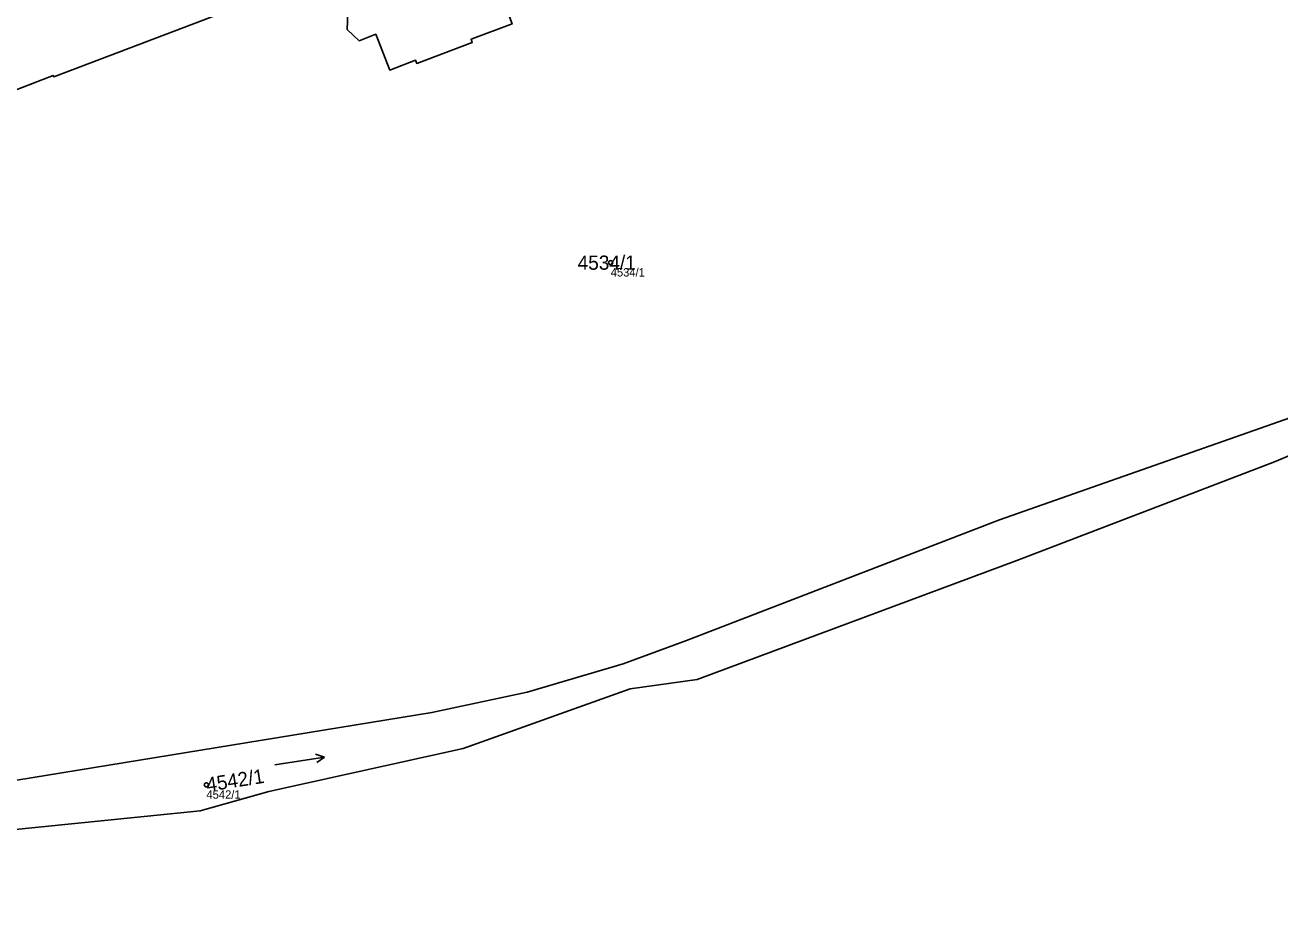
# Model space of a CAD drawing. Extents: x -690132 to -685994, y -975441 to -972444.
# Drawn here: x -689898 to -689748, y -975010.9 to -974905.1 of the extents above; entities that cross this region are included whole.
import ezdxf

# ---------------------------------------------------------------- set-up
doc = ezdxf.new("R2010")
doc.units = 0
for name, color, linetype in [('Definiční body', 7, 'Continuous'), ('Hranice parcel', 7, 'Continuous'), ('Parcelní čísla', 7, 'Continuous'), ('Polygon budovy', 7, 'Continuous'), ('Polygon ku', 7, 'Continuous'), ('Polygon parcely', 7, 'Continuous'), ('Značky kultur', 7, 'Continuous')]:
    doc.layers.add(name, color=color, linetype=linetype)

msp = doc.modelspace()

# ---------------------------------------------------------------- linework, layer by layer
at = {"layer": 'Definiční body'}
for centre in [(-689828.04, -974933.49), (-689876.37, -974995.95)]:
    msp.add_circle(centre, 0.25, dxfattribs=at)
at = {"layer": 'Hranice parcel'}
msp.add_line((-689825.73, -974984.46), (-689817.72, -974983.36), dxfattribs=at)
for points in [[(-689844.83, -974892.01), (-689842.9, -974897.13), (-689842.61, -974897.02), (-689840.44, -974902.75), (-689840.63, -974902.82), (-689839.83, -974904.93), (-689844.72, -974906.77), (-689844.58, -974907.15), (-689851.22, -974909.66), (-689851.36, -974909.28), (-689854.45, -974910.45), (-689856.13, -974906.17), (-689858.12, -974906.95), (-689859.54, -974905.59), (-689859.45, -974903.62), (-689860.25, -974901.51), (-689858.16, -974900.78), (-689859.24, -974897.81)], [(-689859.24, -974897.81), (-689894.62, -974911.25), (-689894.67, -974911.11), (-689904.59, -974914.93), (-689942.14, -974929.24)], [(-689915.69, -974998.09), (-689849.41, -974987.31), (-689838.01, -974984.86), (-689826.54, -974981.46), (-689818.97, -974978.68), (-689781.58, -974964.26), (-689741.52, -974950.19)], [(-689817.72, -974983.36), (-689779.5, -974969.13), (-689748.69, -974957.3), (-689737.96, -974952.83)], [(-689877.12, -974999.05), (-689868.91, -974996.76), (-689845.67, -974991.59), (-689825.73, -974984.46)], [(-689877.12, -974999.05), (-689899.99, -975001.37), (-689912.35, -975003.22), (-689952.78, -975010.91)]]:
    msp.add_lwpolyline(points, dxfattribs=at)
at = {"layer": 'Polygon budovy'}
msp.add_lwpolyline([(-689859.24, -974897.81), (-689858.16, -974900.78), (-689860.25, -974901.51), (-689859.45, -974903.62), (-689859.54, -974905.59), (-689858.12, -974906.95), (-689856.13, -974906.17), (-689854.45, -974910.45), (-689851.36, -974909.28), (-689851.22, -974909.66), (-689844.58, -974907.15), (-689844.72, -974906.77), (-689839.83, -974904.93), (-689840.63, -974902.82), (-689840.44, -974902.75), (-689842.61, -974897.02), (-689842.9, -974897.13), (-689844.83, -974892.01), (-689854.5, -974895.74), (-689854.4, -974896.02)], close=True, dxfattribs=at)
at = {"layer": 'Polygon ku'}
msp.add_lwpolyline([(-689899.99, -975001.37), (-689877.12, -974999.05), (-689868.91, -974996.76), (-689845.67, -974991.59), (-689825.73, -974984.46), (-689817.72, -974983.36), (-689779.5, -974969.13), (-689748.69, -974957.3), (-689737.96, -974952.83)], dxfattribs=at)
at = {"layer": 'Polygon parcely'}
for points in [[(-689904.59, -974914.93), (-689894.67, -974911.11), (-689894.62, -974911.25), (-689859.24, -974897.81), (-689854.4, -974896.02), (-689854.5, -974895.74), (-689844.83, -974892.01), (-689838.36, -974889.46), (-689838.28, -974889.67), (-689792.58, -974871.93), (-689782.87, -974868.18), (-689782.77, -974868.46), (-689777.92, -974866.59), (-689776.38, -974866), (-689769.11, -974863.21), (-689765.01, -974861.64), (-689765.12, -974861.36), (-689722.72, -974845.07)], [(-689859.24, -974897.81), (-689894.62, -974911.25), (-689894.67, -974911.11), (-689904.59, -974914.93)], [(-689839.83, -974904.93), (-689844.72, -974906.77), (-689844.58, -974907.15), (-689851.22, -974909.66), (-689851.36, -974909.28), (-689854.45, -974910.45), (-689856.13, -974906.17), (-689858.12, -974906.95), (-689859.54, -974905.59), (-689859.45, -974903.62)], [(-689741.52, -974950.19), (-689781.58, -974964.26), (-689818.97, -974978.68), (-689826.54, -974981.46), (-689838.01, -974984.86), (-689849.41, -974987.31), (-689915.69, -974998.09)], [(-689915.69, -974998.09), (-689849.41, -974987.31), (-689838.01, -974984.86), (-689826.54, -974981.46), (-689818.97, -974978.68), (-689781.58, -974964.26), (-689741.52, -974950.19)], [(-689899.99, -975001.37), (-689877.12, -974999.05), (-689868.91, -974996.76), (-689845.67, -974991.59), (-689825.73, -974984.46), (-689817.72, -974983.36), (-689779.5, -974969.13), (-689748.69, -974957.3), (-689737.96, -974952.83)]]:
    msp.add_lwpolyline(points, dxfattribs=at)
msp.add_lwpolyline([(-689844.83, -974892.01), (-689854.5, -974895.74), (-689854.4, -974896.02), (-689859.24, -974897.81), (-689858.16, -974900.78), (-689860.25, -974901.51), (-689859.45, -974903.62), (-689859.54, -974905.59), (-689858.12, -974906.95), (-689856.13, -974906.17), (-689854.45, -974910.45), (-689851.36, -974909.28), (-689851.22, -974909.66), (-689844.58, -974907.15), (-689844.72, -974906.77), (-689839.83, -974904.93), (-689840.63, -974902.82), (-689840.44, -974902.75), (-689842.61, -974897.02), (-689842.9, -974897.13)], close=True, dxfattribs=at)
at = {"layer": 'Značky kultur'}
for p, q in [((-689862.27, -974992.62), (-689863.31, -974992.27)), ((-689868.2, -974993.56), (-689862.27, -974992.62)), ((-689862.27, -974992.62), (-689863.16, -974993.27))]:
    msp.add_line(p, q, dxfattribs=at)

# ---------------------------------------------------------------- texts
at = {"layer": 'Definiční body'}
for s, p in [('4534/1', (-689828.04, -974935.15)), ('4542/1', (-689876.37, -974997.61))]:
    msp.add_text(s, height=1, dxfattribs=at).set_placement(p)
at = {"layer": 'Parcelní čísla'}
msp.add_text('4534/1', height=1.7, dxfattribs=at).set_placement((-689831.99, -974934.34))
msp.add_text('4542/1', height=1.7, rotation=9, dxfattribs=at).set_placement((-689876.24, -974996.79))

doc.saveas('drawing.dxf')
